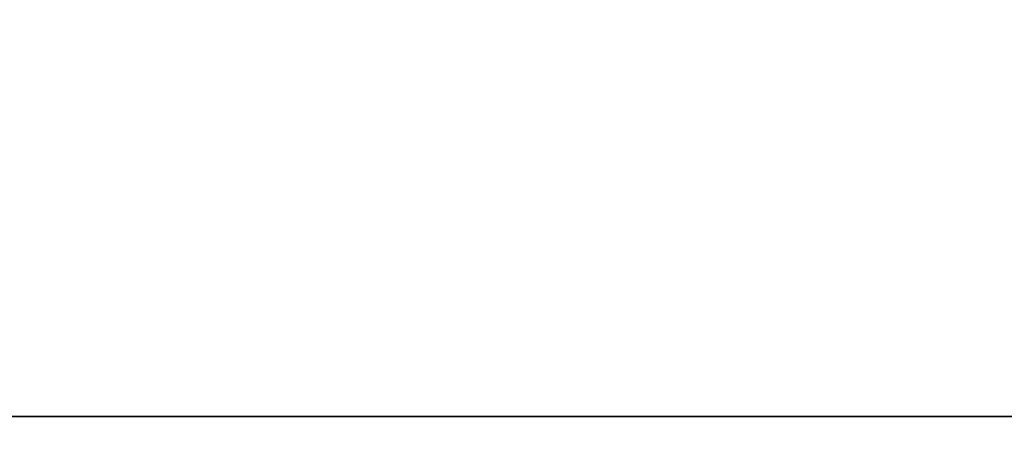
# Model space of a CAD drawing. Header units: millimetres. Extents: x -125 to 125, y -4 to 54.
# Tile 498 of 612: x 73.845 to 76.155, y -0.058 to 0.93. Entities that reach past the tile are written whole.
import ezdxf

# ---------------------------------------------------------------- set-up
doc = ezdxf.new("R2010")
doc.units = ezdxf.units.MM
doc.header["$LTSCALE"] = 65.185185
for name, color, linetype in [('10', 7, 'CONTINUOUS'), ('3', 7, 'CONTINUOUS'), ('5', 7, 'CONTINUOUS'), ('8', 7, 'CONTINUOUS')]:
    doc.layers.add(name, color=color, linetype=linetype)

msp = doc.modelspace()

# ---------------------------------------------------------------- linework, layer by layer
at = {"layer": '10', "color": 7, "linetype": 'Continuous'}
for points in [[(123.901, 0, -124.9), (-123.8345, -1.5218, -124.8336), (-123.901, 0, -124.9), (123.901, 0, -124.9)], [(123.8345, -1.5218, -124.8336), (-123.8345, -1.5218, -124.8336), (123.901, 0, -124.9), (123.8345, -1.5218, -124.8336)]]:
    msp.add_3dface(points, dxfattribs=at)
at = {"layer": '3', "color": 7, "linetype": 'Continuous', "true_color": 0xf9fafd}
for points in [[(-124.5375, 53, 124.5375), (-125, 0, 125), (112, 0, 125), (-124.5375, 53, 124.5375)], [(112.0875, 1, 124.9913), (-124.5375, 53, 124.5375), (112, 0, 125), (112.0875, 1, 124.9913)]]:
    msp.add_3dface(points, dxfattribs=at)
at = {"layer": '5', "color": 7, "linetype": 'Continuous', "true_color": 0xf9fafd}
for points in [[(-112.0875, 1, -124.9913), (124.5375, 53, -124.5375), (-112, 0, -125), (-112.0875, 1, -124.9913)], [(124.5375, 53, -124.5375), (125, 0, -125), (-112, 0, -125), (124.5375, 53, -124.5375)]]:
    msp.add_3dface(points, dxfattribs=at)
at = {"layer": '8', "color": 7, "linetype": 'Continuous'}
for points in [[(-123.8345, -1.5218, 124.8336), (123.8345, -1.5218, 124.8336), (-123.901, 0, 124.9), (-123.8345, -1.5218, 124.8336)], [(-123.901, 0, 124.9), (123.8345, -1.5218, 124.8336), (123.901, 0, 124.9), (-123.901, 0, 124.9)]]:
    msp.add_3dface(points, dxfattribs=at)

doc.saveas('drawing.dxf')
